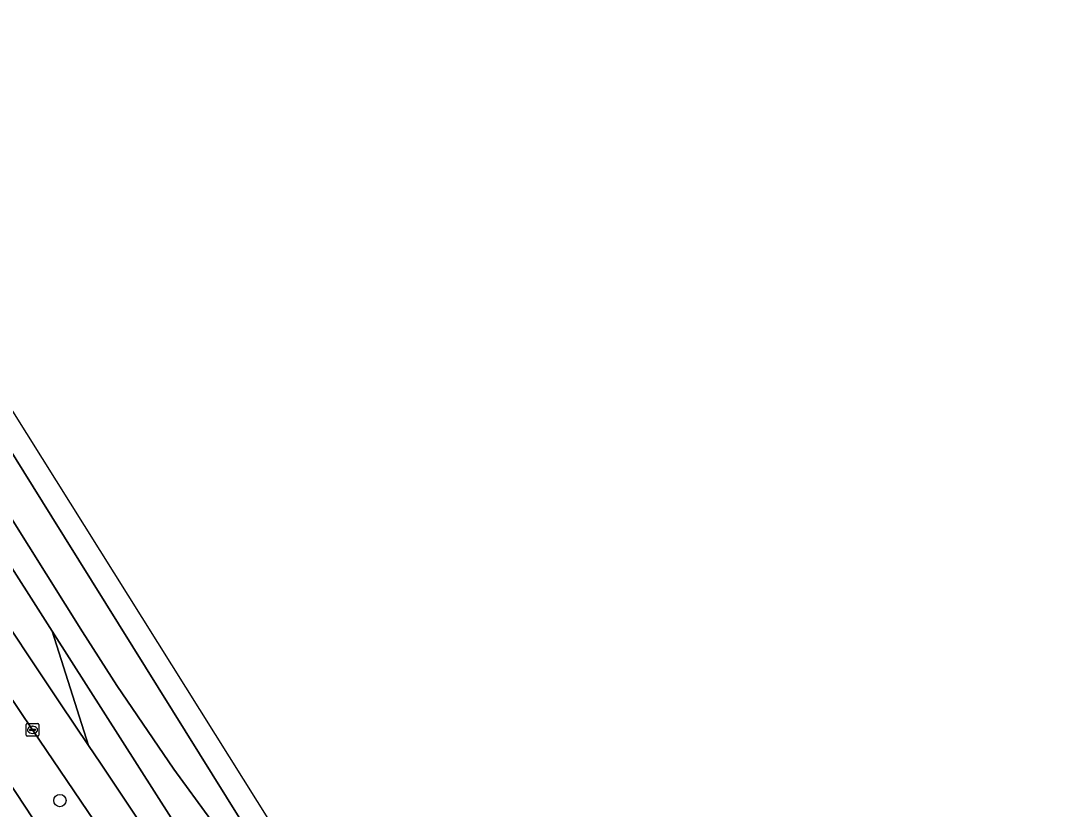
# Model space of a CAD drawing. Extents: x 159279 to 160377, y 384531 to 385888.
# Drawn here: x 159700.2 to 159782.8, y 385800.1 to 385862.8 of the extents above; entities that cross this region are included whole.
import ezdxf

# ---------------------------------------------------------------- set-up
doc = ezdxf.new("R2010")
doc.units = 0
for name, color, linetype in [('IMGEO_Berm_groen', 7, 'Continuous'), ('IMGEO_Boom', 7, 'Continuous'), ('IMGEO_Fietspad_gesloten', 7, 'Continuous'), ('IMGEO_Kolk', 7, 'Continuous'), ('IMGEO_Rijbaan_regionaal_gesloten', 7, 'Continuous')]:
    doc.layers.add(name, color=color, linetype=linetype)

msp = doc.modelspace()

# ---------------------------------------------------------------- linework, layer by layer
at = {"layer": 'IMGEO_Berm_groen'}
for points in [[(159738.322, 385767.278), (159736.444, 385766.128), (159735.66, 385767.382), (159737.528, 385768.544), (159737.075, 385769.267), (159735.956, 385770.912), (159725.619, 385785.083), (159715.282, 385799.254), (159712.332, 385803.29), (159707.799, 385809.962), (159705.058, 385814.223), (159676.54, 385859.719)], [(159674.645, 385858.209), (159702.65, 385814.271), (159713.651, 385797.011), (159742.112, 385751.474), (159743.033, 385750), (159743.428, 385749.368), (159744.241, 385748.077), (159744.831, 385747.252), (159749.855, 385739.794), (159750.913, 385738.062), (159768.896, 385709.323), (159778.941, 385693.229), (159793.539, 385669.839), (159797.627, 385672.389), (159783.004, 385695.767), (159773.122, 385711.566), (159749.122, 385750), (159741.174, 385762.728), (159738.322, 385767.278)], [(159722.433, 385774.919), (159701.096, 385806.426), (159690.712, 385821.808), (159679.722, 385837.993), (159669.916, 385852.514), (159669.303, 385853.417)], [(159687.413, 385818.912), (159696.373, 385806.344), (159699.097, 385802.447), (159705.884, 385792.137), (159733.796, 385750), (159741.394, 385738.529), (159749.346, 385725.761), (159772.286, 385689.072), (159776.137, 385682.914), (159777.721, 385683.906), (159777.482, 385684.401), (159767.196, 385706.167), (159766.847, 385706.879), (159766.188, 385707.929), (159755.331, 385725.309), (159747.142, 385738.443), (159744.886, 385741.795), (159739.326, 385750), (159733.946, 385757.94), (159722.433, 385774.919)]]:
    msp.add_lwpolyline(points, dxfattribs=at)
at = {"layer": 'IMGEO_Boom'}
msp.add_circle((159703.278, 385800.803), 0.489, dxfattribs=at)
at = {"layer": 'IMGEO_Fietspad_gesloten'}
msp.add_lwpolyline([(159776.137, 385682.914), (159772.286, 385689.072), (159749.346, 385725.761), (159741.394, 385738.529), (159733.796, 385750), (159705.884, 385792.137), (159699.097, 385802.447), (159696.373, 385806.344), (159687.413, 385818.912)], dxfattribs=at)
at = {"layer": 'IMGEO_Kolk'}
for p, q in [((159700.595, 385806), (159700.595, 385806.852)), ((159700.67, 385806.926), (159701.522, 385806.926)), ((159701.083, 385806.706), (159701.108, 385806.706)), ((159701.596, 385806.852), (159701.596, 385806)), ((159701.522, 385805.926), (159700.67, 385805.926)), ((159700.854, 385806.42), (159700.854, 385806.432)), ((159701.292, 385806.383), (159700.894, 385806.383)), ((159700.897, 385806.469), (159701.295, 385806.469)), ((159701.106, 385806.146), (159701.081, 385806.146)), ((159701.338, 385806.432), (159701.338, 385806.42))]:
    msp.add_line(p, q, dxfattribs=at)
for points in [[(159700.595, 385806), (159700.595, 385806.852)], [(159700.67, 385806.926), (159701.522, 385806.926)], [(159701.596, 385806.852), (159701.596, 385806)], [(159701.522, 385805.926), (159700.67, 385805.926)]]:
    msp.add_lwpolyline(points, dxfattribs=at)
for centre, radius, start, end in [((159700.672, 385806.85), 0.0765, 91.55205, 178.44795), ((159700.672, 385806.85), 0.0765, 91.55205, 178.44795), ((159701.52, 385806.85), 0.0765, 1.55205, 88.44795), ((159701.52, 385806.85), 0.0765, 1.55205, 88.44795), ((159700.672, 385806.002), 0.0765, 181.55205, 268.44795), ((159700.672, 385806.002), 0.0765, 181.55205, 268.44795), ((159700.894, 385806.429), 0.0403, 85.87752, 175.75265), ((159700.891, 385806.419), 0.0366, 178.93798, 274.71019), ((159701.295, 385806.426), 0.043, 264.86636, 352.45326), ((159701.299, 385806.431), 0.0386, 1.73085, 96.63898), ((159701.52, 385806.002), 0.0765, 271.55205, 358.44795), ((159701.52, 385806.002), 0.0765, 271.55205, 358.44795)]:
    msp.add_arc(centre, radius, start, end, dxfattribs=at)
for centre, major_axis, ratio, start_param, end_param in [((159701.082, 385806.426), (-0.387, 0.002), 0.722429, 4.712389, 7.853982), ((159701.107, 385806.426), (-0.39, 0.002), 0.717154, 1.570796, 4.712389)]:
    msp.add_ellipse(centre, major_axis=major_axis, ratio=ratio, start_param=start_param, end_param=end_param, dxfattribs=at)
at = {"layer": 'IMGEO_Rijbaan_regionaal_gesloten'}
for points in [[(159722.474, 385795.185), (159680.046, 385862.823), (159680.046, 385862.823), (159678.762, 385861.686), (159702.63, 385823.367), (159717.527, 385799.451), (159724.33, 385787.803), (159725.619, 385785.083), (159735.956, 385770.912), (159729.239, 385781.429)], [(159678.762, 385861.686), (159676.54, 385859.719), (159705.058, 385814.223), (159707.799, 385809.962), (159712.332, 385803.29), (159715.282, 385799.254), (159725.619, 385785.083), (159724.33, 385787.803), (159717.527, 385799.451), (159702.63, 385823.367)], [(159674.645, 385858.209), (159672.145, 385855.967), (159690.947, 385827.06), (159703.328, 385808.504), (159705.539, 385805.19), (159702.65, 385814.271)], [(159702.65, 385814.271), (159705.539, 385805.19), (159706.49, 385803.765), (159717.934, 385786.613), (159724.377, 385777.319), (159736.425, 385759.423), (159742.112, 385751.474), (159713.651, 385797.011)]]:
    msp.add_lwpolyline(points, close=True, dxfattribs=at)
msp.add_lwpolyline([(159717.934, 385786.613), (159706.49, 385803.765), (159705.539, 385805.19), (159703.328, 385808.504), (159690.947, 385827.06), (159672.145, 385855.967), (159669.303, 385853.417), (159669.916, 385852.514), (159679.722, 385837.993), (159690.712, 385821.808), (159701.096, 385806.426), (159722.433, 385774.919)], dxfattribs=at)

doc.saveas('drawing.dxf')
